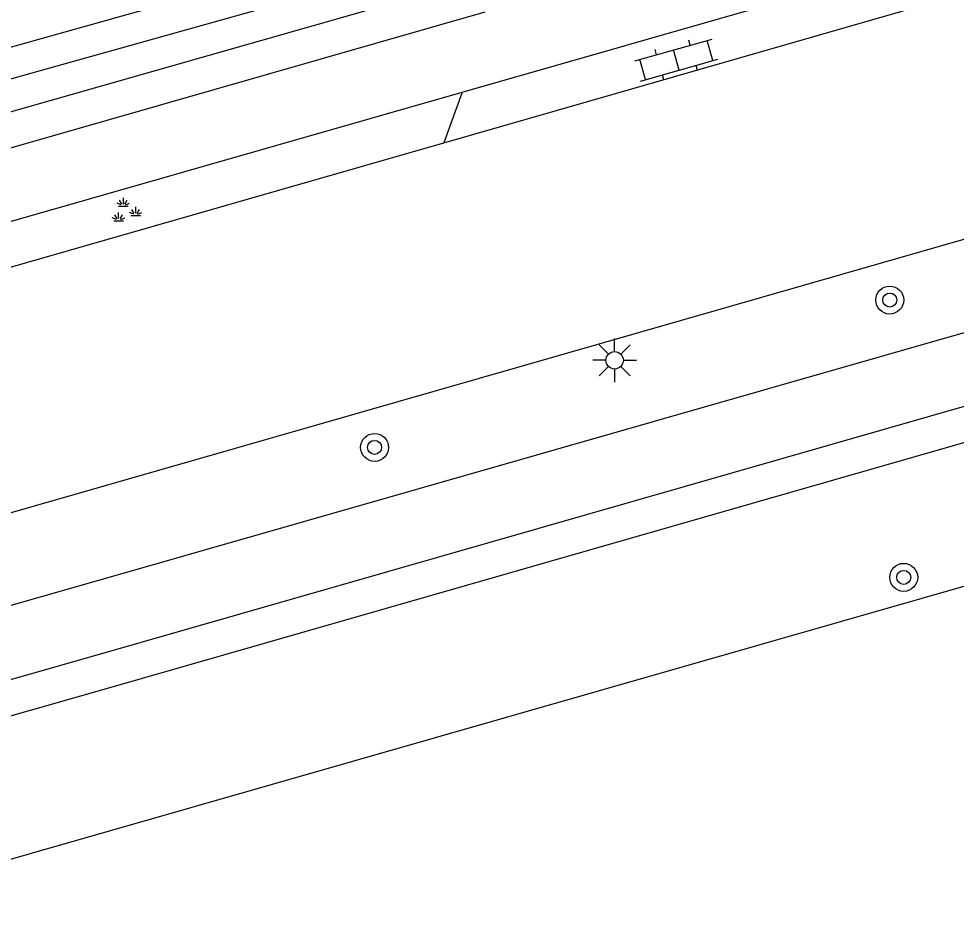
# Model space of a CAD drawing. Extents: x 124000 to 129000, y 395500 to 397503.
# Drawn here: x 127978.07 to 128004.89, y 395732.58 to 395758.46 of the extents above; entities that cross this region are included whole.
import ezdxf

# ---------------------------------------------------------------- set-up
doc = ezdxf.new("R2010")
doc.units = 0
for name, color, linetype in [('gg-afsc-hekwerk', 7, 'Continuous'), ('gg-knt-verharding', 7, 'Continuous'), ('gg-kntw-greppel-droge sloot', 7, 'Continuous'), ('gt-grn-groengrens NZ', 7, 'Continuous'), ('gt-symb-boom', 7, 'Continuous'), ('gt-symb-groenvak', 7, 'Continuous'), ('gt-symb-klinker verharding', 7, 'Continuous'), ('gt-symb-lichtmast', 7, 'Continuous')]:
    doc.layers.add(name, color=color, linetype=linetype)

# ---------------------------------------------------------------- blocks, each defined once
blk = doc.blocks.new('gt0-BOOM')
at = {"layer": 'gt-symb-boom'}
for radius in [0.4, 0.2]:
    blk.add_circle((0, 0), radius, dxfattribs=at)
blk = doc.blocks.new('gt0-LMAST')
at = {"layer": 'gt-symb-lichtmast'}
for p, q in [((-0.005, 0.246), (-0.005, 0.621)), ((-0.182, 0.173), (-0.447, 0.438)), ((0.172, 0.173), (0.437, 0.438)), ((-0.255, -0.004), (-0.63, -0.004)), ((-0.182, -0.181), (-0.447, -0.446)), ((-0.005, -0.254), (-0.005, -0.629)), ((0.437, -0.446), (0.172, -0.181)), ((0.245, -0.004), (0.62, -0.004))]:
    blk.add_line(p, q, dxfattribs=at)
blk.add_circle((-0.005, -0.004), 0.25, dxfattribs=at)
blk = doc.blocks.new('gt0-KL1')
at = {"layer": 'gt-symb-klinker verharding'}
for p, q in [((-1.15, 0.3), (1.15, 0.3)), ((-1, -0.3), (-1, 0.3)), ((-0.5, 0.3), (-0.5, 0.45)), ((0, -0.3), (0, 0.3)), ((0.5, 0.3), (0.5, 0.45)), ((1, -0.3), (1, 0.3)), ((-1.15, -0.3), (1.15, -0.3)), ((-0.5, -0.45), (-0.5, -0.3)), ((0.5, -0.45), (0.5, -0.3))]:
    blk.add_line(p, q, dxfattribs=at)
blk = doc.blocks.new('gt0-GRVAK')
at = {"layer": 'gt-symb-groenvak'}
for p, q in [((-0.091, 0.211), (-0.156, 0.322)), ((-0.047, 0.214), (-0.047, 0.393)), ((-0.004, 0.211), (0.061, 0.322)), ((-0.11, 0.189), (-0.228, 0.24)), ((-0.182, 0.153), (0.088, 0.153)), ((0.015, 0.189), (0.133, 0.24)), ((0.262, -0.052), (0.197, 0.059)), ((0.305, -0.049), (0.305, 0.13)), ((0.349, -0.052), (0.414, 0.059)), ((-0.245, -0.228), (-0.363, -0.177)), ((-0.318, -0.264), (-0.047, -0.264)), ((-0.226, -0.206), (-0.291, -0.095)), ((-0.183, -0.203), (-0.183, -0.024)), ((-0.139, -0.206), (-0.074, -0.095)), ((-0.12, -0.228), (-0.002, -0.177)), ((0.243, -0.074), (0.125, -0.023)), ((0.17, -0.11), (0.441, -0.11)), ((0.368, -0.074), (0.486, -0.023))]:
    blk.add_line(p, q, dxfattribs=at)

msp = doc.modelspace()

# ---------------------------------------------------------------- linework, layer by layer
at = {"layer": 'gg-afsc-hekwerk'}
for points in [[(127991.083, 395761.363), (127926.85, 395743.351), (127926.871, 395743.277), (127926.732, 395743.237)], [(127991.083, 395761.363), (127926.85, 395743.351), (127926.871, 395743.277), (127926.732, 395743.237)], [(127867.011, 395703.935), (127945.606, 395726.084), (127957.414, 395728.6), (128008.574, 395743.23)]]:
    msp.add_lwpolyline(points, dxfattribs=at)
at = {"layer": 'gg-knt-verharding'}
for p, q in [((127990.762, 395756.366), (128002.501, 395759.723)), ((127990.23, 395754.918), (128004.135, 395758.907)), ((127991.407, 395758.646), (127931.893, 395741.617)), ((127933.938, 395740.114), (127990.762, 395756.366)), ((127990.762, 395756.366), (127990.23, 395754.918))]:
    msp.add_line(p, q, dxfattribs=at)
for points in [[(128045.514, 395763.746), (127968.1, 395741.55), (127831.64, 395702.64), (127795.636, 395692.33)], [(127795.209, 395689.976), (127803.681, 395692.404), (127810.635, 395694.364), (127817.471, 395696.105), (127824.263, 395697.872), (127830.684, 395699.643), (127943.988, 395732.057), (127979.56, 395742.189), (128046.077, 395761.21)], [(128046.527, 395759.254), (127980.17, 395740.235), (127908.746, 395719.889), (127873.12, 395709.694), (127838.237, 395699.672), (127831.398, 395697.732), (127824.819, 395695.949), (127817.97, 395694.216), (127811.332, 395692.444), (127795.741, 395688.036)], [(127935.203, 395739.215), (127966.36, 395748.07), (127990.23, 395754.918)]]:
    msp.add_lwpolyline(points, dxfattribs=at)
at = {"layer": 'gg-kntw-greppel-droge sloot'}
msp.add_line((127933.941, 395743.311), (127988.008, 395758.694), dxfattribs=at)
msp.add_lwpolyline([(127988.003, 395758.712), (127987.78, 395759.528), (127933.503, 395744.339), (127933.941, 395743.311)], dxfattribs=at)
at = {"layer": 'gt-grn-groengrens NZ'}
msp.add_lwpolyline([(128046.744, 395758.276), (127980.445, 395739.273), (127909.021, 395718.927), (127873.396, 395708.733), (127838.512, 395698.71), (127831.665, 395696.768), (127825.072, 395694.982), (127818.222, 395693.248), (127813.338, 395691.944)], dxfattribs=at)

# ---------------------------------------------------------------- block references
at = {"layer": 'gt-symb-boom'}
for p in [(128002.989, 395750.421), (127988.253, 395746.21), (128003.388, 395742.495)]:
    msp.add_blockref('gt0-BOOM', p, dxfattribs=at)
at = {"layer": 'gt-symb-groenvak'}
msp.add_blockref('gt0-GRVAK', (127981.114, 395752.951), dxfattribs=at)
at = {"layer": 'gt-symb-klinker verharding', "rotation": 15.787947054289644}
msp.add_blockref('gt0-KL1', (127996.884, 395757.281), dxfattribs=at)
at = {"layer": 'gt-symb-lichtmast'}
msp.add_blockref('gt0-LMAST', (127995.123, 395748.704), dxfattribs=at)

doc.saveas('drawing.dxf')
